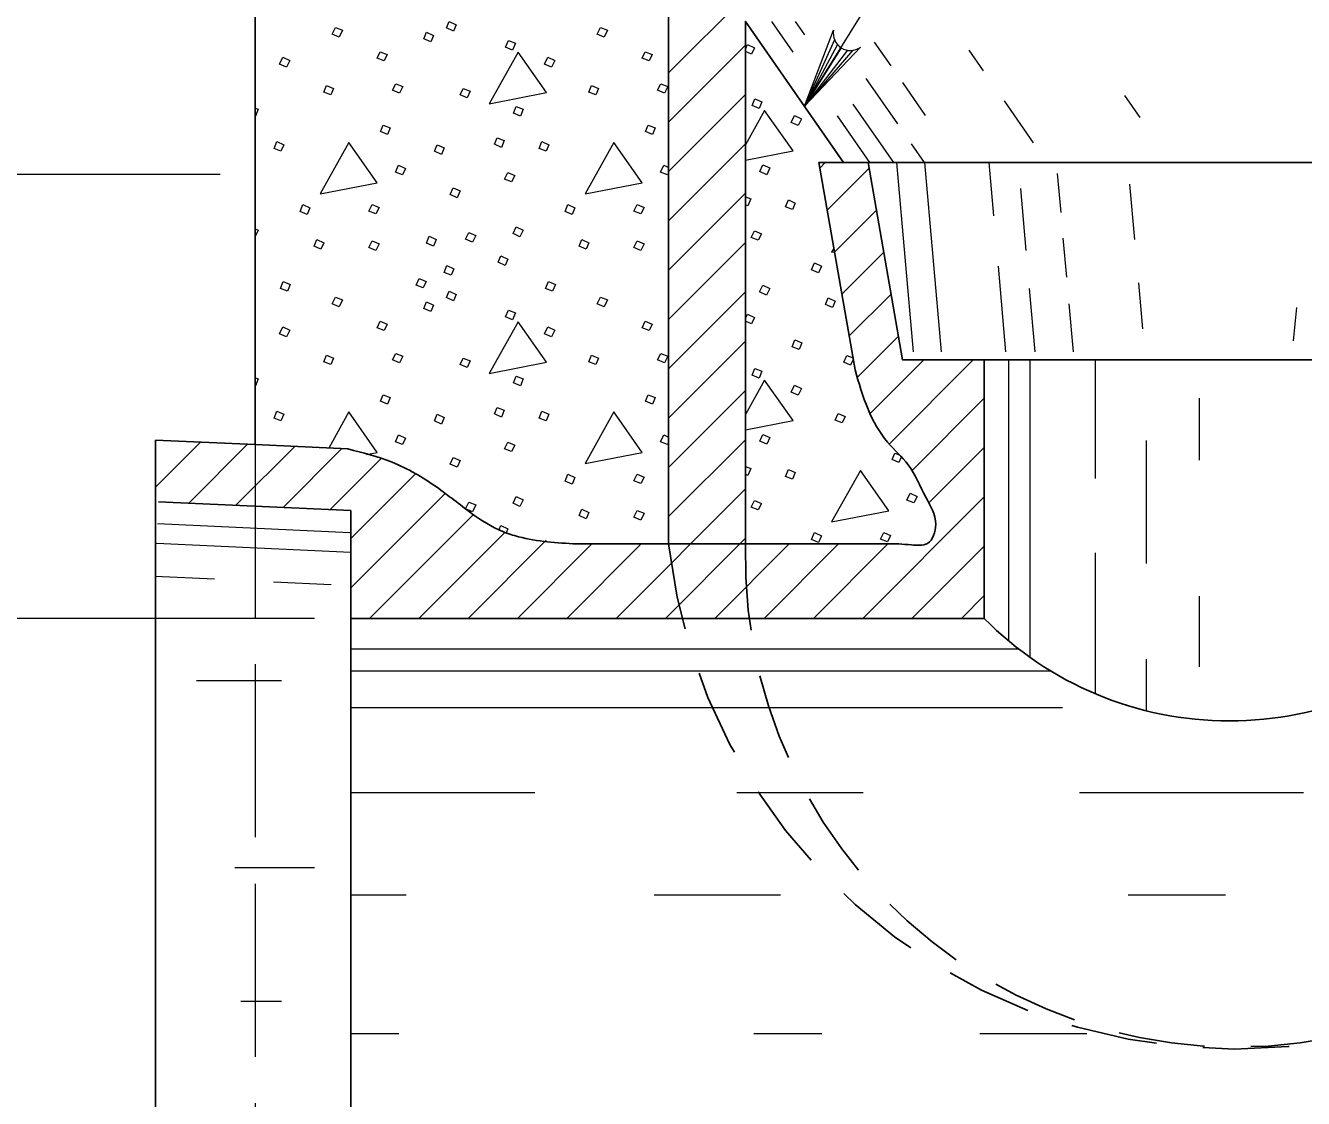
# Model space of a CAD drawing. Extents: x 1036.7 to 1070.7, y 883.9 to 905.9.
# Drawn here: x 1045.244 to 1047.991, y 895.639 to 897.946 of the extents above; entities that cross this region are included whole.
import ezdxf

# ---------------------------------------------------------------- set-up
doc = ezdxf.new("R2010")
doc.units = 0
doc.header["$LTSCALE"] = 0.062
doc.linetypes.add('LONG_DASHED', pattern=[7.5, 6, -1.5])
doc.linetypes.add('MEDIUM_DASHED', pattern=[4.5, 3, -1.5])
doc.layers.add('1', color=7, linetype='Continuous', lineweight=13)

msp = doc.modelspace()

# ---------------------------------------------------------------- linework, layer by layer
at = {"layer": '1'}
for p, q in [((1046.91825, 897.77217), (1047.27517, 898.3475)), ((1046.62592, 897.844), (1046.7915, 898.00958)), ((1046.89433, 897.88842), (1046.84825, 897.95475)), ((1046.91933, 897.92592), (1046.89933, 897.95475)), ((1046.62592, 897.738), (1046.7915, 897.90358)), ((1046.7915, 897.89533), (1046.79567, 897.90508)), ((1046.98275, 897.91533), (1046.91825, 897.77217)), ((1046.98908, 897.90517), (1046.91825, 897.77217)), ((1046.9975, 897.898), (1046.91825, 897.77217)), ((1047.10442, 897.8595), (1047.06917, 897.91025)), ((1047.01075, 897.89283), (1046.91825, 897.77217)), ((1047.0225, 897.8925), (1046.91825, 897.77217)), ((1047.30333, 897.84808), (1047.27242, 897.89275)), ((1047.11867, 897.73417), (1047.05075, 897.83208)), ((1047.17867, 897.7525), (1047.1295, 897.82325)), ((1046.62592, 897.63192), (1046.7915, 897.7975)), ((1047.4105, 897.69375), (1047.34808, 897.78358)), ((1047.63992, 897.74783), (1047.607, 897.79508)), ((1046.83267, 897.76317), (1046.7915, 897.6895)), ((1047.11008, 897.65108), (1047.02308, 897.7765)), ((1047.059, 897.65108), (1046.98942, 897.75133)), ((1046.62592, 897.52592), (1046.7915, 897.6915)), ((1047.17633, 897.65108), (1047.14833, 897.69142)), ((1046.95133, 897.63933), (1046.96308, 897.65108)), ((1047.05517, 897.65108), (1047.00225, 897.65108)), ((1047.15292, 897.24425), (1047.117, 897.65108)), ((1047.21317, 897.24425), (1047.17725, 897.65108)), ((1047.32558, 897.53683), (1047.3155, 897.65108)), ((1042.52192, 897.62617), (1045.66242, 897.62617)), ((1046.61567, 897.64567), (1046.62592, 897.64092)), ((1046.96708, 897.54908), (1047.05725, 897.63917)), ((1047.46975, 897.54367), (1047.46242, 897.628)), ((1047.39508, 897.46233), (1047.38333, 897.59533)), ((1047.62858, 897.4855), (1047.618, 897.60508)), ((1046.62592, 897.42), (1046.7915, 897.58558)), ((1046.98283, 897.45892), (1047.073, 897.54892)), ((1047.48208, 897.40517), (1047.47467, 897.48892)), ((1046.62592, 897.314), (1046.7915, 897.47958)), ((1046.99867, 897.36858), (1047.08875, 897.45875)), ((1047.35142, 897.24425), (1047.33517, 897.42825)), ((1046.62592, 897.20792), (1046.7915, 897.3735)), ((1047.41433, 897.24425), (1047.40225, 897.38075)), ((1047.64542, 897.29367), (1047.63675, 897.39267)), ((1047.01442, 897.27842), (1047.10458, 897.36842)), ((1047.49625, 897.24425), (1047.48708, 897.34775)), ((1046.7915, 897.31567), (1046.79567, 897.32542)), ((1047.97608, 897.33975), (1047.9685, 897.26775)), ((1046.62592, 897.10192), (1046.7915, 897.2675)), ((1047.03225, 897.19017), (1047.12025, 897.27825)), ((1047.00958, 897.23642), (1047.02267, 897.23117)), ((1047.05917, 897.11108), (1047.17517, 897.22708)), ((1047.10033, 897.04617), (1047.28125, 897.22708)), ((1047.35683, 897.22708), (1047.35683, 896.62333)), ((1047.40242, 897.22708), (1047.40242, 896.58817)), ((1047.54292, 897.22708), (1047.54292, 896.97175)), ((1046.83267, 897.1835), (1046.7915, 897.10983)), ((1046.62592, 896.99592), (1046.7915, 897.1615)), ((1047.14875, 896.98875), (1047.30475, 897.14467)), ((1047.767, 897.14483), (1047.767, 897.01175)), ((1045.939, 897.115), (1045.89567, 897.03758)), ((1045.52325, 896.95342), (1045.62017, 897.05025)), ((1045.595, 896.91917), (1045.72142, 897.04567)), ((1046.61567, 897.066), (1046.62592, 897.06125)), ((1046.62592, 896.89), (1046.7915, 897.0555)), ((1047.653, 897.0535), (1047.653, 896.78925)), ((1045.69633, 896.91442), (1045.82283, 897.04092)), ((1045.79767, 896.90975), (1045.92408, 897.03625)), ((1047.11258, 897.02658), (1047.12192, 897.02283)), ((1047.18475, 896.91867), (1047.30475, 897.03875)), ((1045.89892, 896.90508), (1046.008, 897.01408)), ((1045.94308, 896.84317), (1046.08292, 896.98308)), ((1045.94308, 896.73725), (1046.14583, 896.93992)), ((1046.51333, 896.67133), (1046.7915, 896.9495)), ((1047.04342, 896.67133), (1047.30475, 896.93267)), ((1045.98325, 896.67133), (1046.20667, 896.89475)), ((1045.52742, 896.87517), (1045.94083, 896.856)), ((1046.08925, 896.67133), (1046.27417, 896.85625)), ((1046.262, 896.86225), (1046.26583, 896.87117)), ((1045.52542, 896.83317), (1045.94308, 896.81383)), ((1046.19533, 896.67133), (1046.36342, 896.83942)), ((1046.30133, 896.67133), (1046.46125, 896.83125)), ((1046.40733, 896.67133), (1046.56725, 896.83125)), ((1046.61933, 896.67133), (1046.7915, 896.8435)), ((1046.72542, 896.67133), (1046.88533, 896.83125)), ((1046.83142, 896.67133), (1046.99133, 896.83125)), ((1046.93742, 896.67133), (1047.09733, 896.83125)), ((1047.14942, 896.67133), (1047.30475, 896.82667)), ((1047.54292, 896.81208), (1047.54292, 896.5095)), ((1045.52217, 896.762), (1045.65017, 896.75608)), ((1045.777, 896.75025), (1045.90058, 896.7445)), ((1047.2555, 896.67133), (1047.30475, 896.72067)), ((1047.767, 896.71892), (1047.767, 896.56683)), ((1045.865, 896.67133), (1041.86275, 896.67133)), ((1045.94308, 896.60558), (1047.37892, 896.60558)), ((1047.653, 896.58392), (1047.653, 896.47267)), ((1045.94308, 896.55842), (1047.44758, 896.55842)), ((1045.61117, 896.53775), (1045.794, 896.53775)), ((1045.94308, 896.47992), (1047.47308, 896.47992)), ((1045.94308, 896.29675), (1046.339, 896.29675)), ((1046.77275, 896.29675), (1047.04458, 896.29675)), ((1047.50975, 896.29675), (1047.99067, 896.29675)), ((1045.69383, 896.13583), (1045.86542, 896.13583)), ((1045.94308, 896.07692), (1046.06192, 896.07692)), ((1046.595, 896.07692), (1046.86683, 896.07692)), ((1047.61433, 896.07692), (1047.82333, 896.07692)), ((1045.70692, 895.8485), (1045.794, 895.8485)), ((1045.94308, 895.77858), (1046.04633, 895.77858)), ((1046.80933, 895.77858), (1046.95567, 895.77858)), ((1047.29542, 895.77858), (1047.52542, 895.77858))]:
    msp.add_line(p, q, dxfattribs=at)
at = {"layer": '1', "lineweight": 25}
for p, q in [((1048.61325, 897.65108), (1047.05517, 897.65108)), ((1048.5385, 897.65108), (1047.12917, 897.65108)), ((1048.35858, 897.22708), (1047.30475, 897.22708)), ((1045.52325, 897.05475), (1045.52325, 896.92217)), ((1045.73742, 897.04483), (1045.52325, 897.05475)), ((1045.52325, 896.92217), (1045.52325, 894.45792)), ((1046.7915, 896.83125), (1046.62592, 896.83125)), ((1045.94308, 896.67133), (1045.94308, 894.86117))]:
    msp.add_line(p, q, dxfattribs=at)
at = {"layer": '1', "linetype": 'LONG_DASHED'}
msp.add_line((1045.73742, 897.04483), (1045.73742, 894.463), dxfattribs=at)
at = {"layer": '1', "lineweight": 25}
for points in [[(1045.73742, 899.48867), (1045.73742, 897.04483), (1045.93667, 897.03567)], [(1046.4285, 896.83125), (1046.62592, 896.83125), (1046.62592, 899.5)], [(1047.00225, 897.65108), (1046.7915, 897.95475), (1046.7915, 896.83125), (1047.12092, 896.83125)], [(1045.52967, 896.92217), (1045.94308, 896.903), (1045.94308, 896.67133), (1047.30475, 896.67133), (1047.30475, 897.22708), (1047.12917, 897.22708), (1047.05517, 897.65108)], [(1047.02708, 897.20583), (1046.94925, 897.65108), (1047.05517, 897.65108)]]:
    msp.add_lwpolyline(points, dxfattribs=at)
at = {"layer": '1'}
for points in [[(1046.15492, 897.9545), (1046.16992, 897.9475), (1046.16392, 897.9335), (1046.14892, 897.9405)], [(1045.91, 897.9415), (1045.925, 897.9355), (1045.918, 897.9205), (1045.903, 897.9275)], [(1046.10592, 897.9315), (1046.12092, 897.9245), (1046.11492, 897.91058), (1046.09992, 897.9175)], [(1046.47975, 897.9415), (1046.49475, 897.9355), (1046.48775, 897.9205), (1046.47275, 897.9275)], [(1046.28183, 897.91358), (1046.29683, 897.90758), (1046.29083, 897.89258), (1046.27583, 897.89958)], [(1045.79708, 897.87758), (1045.81208, 897.87058), (1045.80508, 897.85658), (1045.79008, 897.86258)], [(1046.006, 897.88958), (1046.021, 897.88358), (1046.015, 897.86958), (1046, 897.87558)], [(1046.30283, 897.88858), (1046.24083, 897.77758), (1046.36383, 897.80158)], [(1046.36683, 897.87758), (1046.38183, 897.87058), (1046.37483, 897.85658), (1046.35983, 897.86258)], [(1046.57575, 897.88958), (1046.59067, 897.88358), (1046.58475, 897.86958), (1046.56975, 897.87558)], [(1045.891, 897.81658), (1045.906, 897.81058), (1045.9, 897.79658), (1045.885, 897.80258)], [(1046.04, 897.82058), (1046.05492, 897.81458), (1046.04792, 897.80058), (1046.033, 897.80658)], [(1046.46075, 897.81658), (1046.47575, 897.81058), (1046.46975, 897.79658), (1046.45475, 897.80258)], [(1046.60967, 897.82058), (1046.62467, 897.81458), (1046.61767, 897.80058), (1046.60267, 897.80658)], [(1046.18492, 897.81058), (1046.19992, 897.80458), (1046.19292, 897.79058), (1046.17792, 897.79658)], [(1046.81167, 897.78808), (1046.82667, 897.78208), (1046.82067, 897.76717), (1046.80567, 897.77408)], [(1046.29883, 897.77158), (1046.31383, 897.76567), (1046.30783, 897.75067), (1046.29283, 897.75767)], [(1046.013, 897.73167), (1046.028, 897.72567), (1046.022, 897.71167), (1046.007, 897.71767)], [(1046.58267, 897.73167), (1046.59767, 897.72567), (1046.59167, 897.71167), (1046.57675, 897.71767)], [(1046.89667, 897.75217), (1046.91167, 897.74517), (1046.90467, 897.73117), (1046.88967, 897.73717)], [(1046.25783, 897.70467), (1046.27283, 897.69867), (1046.26683, 897.68367), (1046.25183, 897.69067)], [(1045.78408, 897.69667), (1045.79908, 897.68967), (1045.79308, 897.67567), (1045.77808, 897.68167)], [(1045.939, 897.69467), (1045.877, 897.58375), (1046, 897.60775)], [(1046.12892, 897.68967), (1046.14392, 897.68267), (1046.13792, 897.66867), (1046.12292, 897.67567)], [(1046.35383, 897.69667), (1046.36883, 897.68967), (1046.36283, 897.67567), (1046.34783, 897.68167)], [(1046.50875, 897.69467), (1046.44675, 897.58375), (1046.56975, 897.60775)], [(1046.82867, 897.64617), (1046.84367, 897.64017), (1046.83767, 897.62517), (1046.82267, 897.63217)], [(1046.046, 897.64567), (1046.06092, 897.63867), (1046.05392, 897.62467), (1046.039, 897.63067)], [(1046.28083, 897.62967), (1046.29583, 897.62367), (1046.28883, 897.60975), (1046.27383, 897.61575)], [(1046.16292, 897.59675), (1046.17792, 897.59075), (1046.17192, 897.57575), (1046.15692, 897.58275)], [(1046.88367, 897.57125), (1046.89867, 897.56425), (1046.89267, 897.55025), (1046.87767, 897.55625)], [(1045.84008, 897.56075), (1045.85508, 897.55375), (1045.84908, 897.53975), (1045.83408, 897.54575)], [(1045.989, 897.56075), (1046.004, 897.55475), (1045.997, 897.54075), (1045.982, 897.54675)], [(1046.40975, 897.56075), (1046.42475, 897.55375), (1046.41875, 897.53975), (1046.40375, 897.54575)], [(1046.55875, 897.56075), (1046.57375, 897.55475), (1046.56675, 897.54075), (1046.55175, 897.54675)], [(1046.29883, 897.51275), (1046.31383, 897.50575), (1046.30683, 897.49175), (1046.29183, 897.49875)], [(1045.87008, 897.48575), (1045.885, 897.47883), (1045.879, 897.46483), (1045.86408, 897.47183)], [(1045.989, 897.48275), (1046.004, 897.47683), (1045.997, 897.46183), (1045.982, 897.46883)], [(1046.11192, 897.49275), (1046.12692, 897.48575), (1046.12092, 897.47183), (1046.10592, 897.47783)], [(1046.19692, 897.50075), (1046.21192, 897.49475), (1046.20492, 897.47975), (1046.18992, 897.48675)], [(1046.43975, 897.48575), (1046.45475, 897.47883), (1046.44875, 897.46483), (1046.43375, 897.47183)], [(1046.55875, 897.48275), (1046.57375, 897.47683), (1046.56675, 897.46183), (1046.55175, 897.46883)], [(1046.81067, 897.50425), (1046.82567, 897.49825), (1046.81867, 897.48425), (1046.80367, 897.49025)], [(1046.14992, 897.42983), (1046.16492, 897.42283), (1046.15892, 897.40883), (1046.14392, 897.41483)], [(1046.26583, 897.45083), (1046.28083, 897.44383), (1046.27483, 897.42983), (1046.25983, 897.43683)], [(1046.93958, 897.43533), (1046.95458, 897.42833), (1046.94858, 897.41433), (1046.93367, 897.42033)], [(1046.08992, 897.40183), (1046.10492, 897.39583), (1046.09892, 897.38183), (1046.08392, 897.38783)], [(1045.79808, 897.39583), (1045.81308, 897.38883), (1045.80708, 897.37483), (1045.79208, 897.38083)], [(1046.15492, 897.37483), (1046.16992, 897.36783), (1046.16392, 897.35383), (1046.14892, 897.36083)], [(1046.36783, 897.39583), (1046.38283, 897.38883), (1046.37683, 897.37483), (1046.36183, 897.38083)], [(1046.82867, 897.38733), (1046.84367, 897.38033), (1046.83667, 897.36633), (1046.82167, 897.37333)], [(1045.91, 897.36183), (1045.925, 897.35583), (1045.918, 897.34083), (1045.903, 897.34783)], [(1046.10592, 897.35183), (1046.12092, 897.34483), (1046.11492, 897.33092), (1046.09992, 897.33783)], [(1046.47975, 897.36183), (1046.49475, 897.35583), (1046.48775, 897.34083), (1046.47275, 897.34783)], [(1046.96958, 897.36033), (1046.98458, 897.35333), (1046.97858, 897.33933), (1046.96358, 897.34633)], [(1046.28183, 897.33392), (1046.29683, 897.32792), (1046.29083, 897.31292), (1046.27583, 897.31992)], [(1045.79708, 897.29792), (1045.81208, 897.29092), (1045.80508, 897.27692), (1045.79008, 897.28292)], [(1046.006, 897.30992), (1046.021, 897.30392), (1046.015, 897.28992), (1046, 897.29592)], [(1046.30283, 897.30892), (1046.24083, 897.19792), (1046.36383, 897.22192)], [(1046.36683, 897.29792), (1046.38183, 897.29092), (1046.37483, 897.27692), (1046.35983, 897.28292)], [(1046.57575, 897.30992), (1046.59067, 897.30392), (1046.58475, 897.28992), (1046.56975, 897.29592)], [(1046.89767, 897.27042), (1046.91267, 897.26342), (1046.90667, 897.24942), (1046.89167, 897.25542)], [(1045.891, 897.23692), (1045.906, 897.23092), (1045.9, 897.21692), (1045.885, 897.22292)], [(1046.04, 897.24092), (1046.05492, 897.23492), (1046.04792, 897.22092), (1046.033, 897.22692)], [(1046.46075, 897.23692), (1046.47575, 897.23092), (1046.46975, 897.21692), (1046.45475, 897.22292)], [(1046.60967, 897.24092), (1046.62467, 897.23492), (1046.61767, 897.22092), (1046.60267, 897.22692)], [(1046.18492, 897.23092), (1046.19992, 897.22492), (1046.19292, 897.21092), (1046.17792, 897.21692)], [(1046.81167, 897.20842), (1046.82667, 897.20242), (1046.82067, 897.18742), (1046.80567, 897.19442)], [(1046.29883, 897.19192), (1046.31383, 897.186), (1046.30783, 897.171), (1046.29283, 897.178)], [(1046.013, 897.152), (1046.028, 897.146), (1046.022, 897.132), (1046.007, 897.138)], [(1046.58267, 897.152), (1046.59767, 897.146), (1046.59167, 897.132), (1046.57675, 897.138)], [(1046.89667, 897.1725), (1046.91167, 897.1655), (1046.90467, 897.1515), (1046.88967, 897.1575)], [(1046.25783, 897.125), (1046.27283, 897.119), (1046.26683, 897.104), (1046.25183, 897.111)], [(1045.78408, 897.117), (1045.79908, 897.11), (1045.79308, 897.096), (1045.77808, 897.102)], [(1046.12892, 897.11), (1046.14392, 897.103), (1046.13792, 897.089), (1046.12292, 897.096)], [(1046.35383, 897.117), (1046.36883, 897.11), (1046.36283, 897.096), (1046.34783, 897.102)], [(1046.50875, 897.115), (1046.44675, 897.00408), (1046.56975, 897.02808)], [(1046.99058, 897.1115), (1047.00558, 897.1055), (1046.99958, 897.0915), (1046.98458, 897.0975)], [(1046.046, 897.066), (1046.06092, 897.059), (1046.05392, 897.04508), (1046.039, 897.051)], [(1046.28083, 897.05), (1046.29583, 897.044), (1046.28883, 897.03008), (1046.27383, 897.03608)], [(1046.82867, 897.0665), (1046.84367, 897.0605), (1046.83767, 897.04558), (1046.82267, 897.0525)], [(1046.16292, 897.01708), (1046.17792, 897.01108), (1046.17192, 896.99608), (1046.15692, 897.00308)], [(1046.88367, 896.99158), (1046.89867, 896.98458), (1046.89267, 896.97058), (1046.87767, 896.97658)], [(1047.03858, 896.98958), (1046.97658, 896.87867), (1047.09958, 896.90267)], [(1046.40975, 896.98108), (1046.42475, 896.97408), (1046.41875, 896.96008), (1046.40375, 896.96608)], [(1046.55875, 896.98108), (1046.57375, 896.97508), (1046.56675, 896.96108), (1046.55175, 896.96708)], [(1046.29883, 896.93308), (1046.31383, 896.92608), (1046.30683, 896.91208), (1046.29183, 896.91908)], [(1047.1455, 896.94058), (1047.1605, 896.93358), (1047.1535, 896.91958), (1047.1385, 896.92558)], [(1046.19692, 896.92108), (1046.21192, 896.91508), (1046.20492, 896.90008), (1046.18992, 896.90708)], [(1046.43975, 896.90608), (1046.45475, 896.89917), (1046.44875, 896.88517), (1046.43375, 896.89217)], [(1046.81067, 896.92458), (1046.82567, 896.91858), (1046.81867, 896.90458), (1046.80367, 896.91058)], [(1046.55875, 896.90317), (1046.57375, 896.89717), (1046.56675, 896.88217), (1046.55175, 896.88917)], [(1046.93958, 896.85567), (1046.95458, 896.84867), (1046.94858, 896.83467), (1046.93367, 896.84067)], [(1047.08858, 896.85567), (1047.10358, 896.84967), (1047.09658, 896.83567), (1047.08158, 896.84167)]]:
    msp.add_lwpolyline(points, close=True, dxfattribs=at)
for points in [[(1047.03892, 897.89925), (1046.91825, 897.77217), (1046.98075, 897.93583)], [(1046.79567, 897.90508), (1046.81067, 897.89808), (1046.80467, 897.88408), (1046.7915, 897.89025)], [(1045.73742, 897.76833), (1045.74408, 897.76567), (1045.73808, 897.75067), (1045.73742, 897.751)], [(1046.7915, 897.65625), (1046.89367, 897.67617), (1046.83267, 897.76317)], [(1046.62592, 897.62917), (1046.62367, 897.62467), (1046.60867, 897.63067), (1046.61567, 897.64567)], [(1046.7915, 897.57775), (1046.80267, 897.57325), (1046.79667, 897.55825), (1046.7915, 897.56067)], [(1045.73742, 897.50883), (1045.74408, 897.50575), (1045.73742, 897.49242)], [(1046.98142, 897.467), (1046.97658, 897.45833), (1046.98275, 897.4595)], [(1046.79567, 897.32542), (1046.81067, 897.31842), (1046.80467, 897.30442), (1046.7915, 897.31058)], [(1047.02325, 897.22758), (1047.01758, 897.21542), (1047.00258, 897.22242), (1047.00958, 897.23642)], [(1045.73742, 897.18867), (1045.74408, 897.186), (1045.73808, 897.171), (1045.73742, 897.17133)], [(1046.7915, 897.07658), (1046.89367, 897.0965), (1046.83267, 897.1835)], [(1045.97675, 897.02358), (1046, 897.02808), (1045.939, 897.115)], [(1046.62592, 897.0495), (1046.62367, 897.04508), (1046.60867, 897.051), (1046.61567, 897.066)], [(1047.12633, 897.01792), (1047.1215, 897.00658), (1047.10658, 897.01258), (1047.11258, 897.02658)], [(1046.7915, 896.99808), (1046.80267, 896.99358), (1046.79667, 896.97858), (1046.7915, 896.981)], [(1046.26583, 896.87117), (1046.28083, 896.86417), (1046.27717, 896.85558)]]:
    msp.add_lwpolyline(points, dxfattribs=at)
msp.add_ellipse((1047.01729, 897.9293), major_axis=(-0.03708, 0), ratio=0.999895, start_param=6.1060876, end_param=8.4767008, dxfattribs=at)
at = {"layer": '1', "linetype": 'MEDIUM_DASHED', "lineweight": 25}
for centre, major_axis, start_param, end_param in [((1047.8421, 896.96916), (-1.22396, 0), 0.112932, 3.0294825), ((1047.84488, 896.80332), (-1.05372, 0), 6.2566769, 9.4522353)]:
    msp.add_ellipse(centre, major_axis=major_axis, ratio=0.999895, start_param=start_param, end_param=end_param, dxfattribs=at)
at = {"layer": '1', "lineweight": 25}
msp.add_ellipse((1047.8317, 897.1905), major_axis=(-0.73974, 0), ratio=0.999895, start_param=0.7780287, end_param=2.3635639, dxfattribs=at)
for points in [[(1047.12092, 896.83125), (1047.14808, 896.82942), (1047.18283, 896.83258), (1047.20033, 896.87308), (1047.17892, 896.93225), (1047.14117, 897.0015), (1047.09692, 897.04983), (1047.05492, 897.12133), (1047.02708, 897.20583)], [(1045.93667, 897.03567), (1046.03208, 897.00683), (1046.12733, 896.95383), (1046.202, 896.89767), (1046.27017, 896.85792), (1046.30383, 896.84683), (1046.4285, 896.83125)]]:
    msp.add_spline(points, degree=3, dxfattribs=at)

doc.saveas('drawing.dxf')
